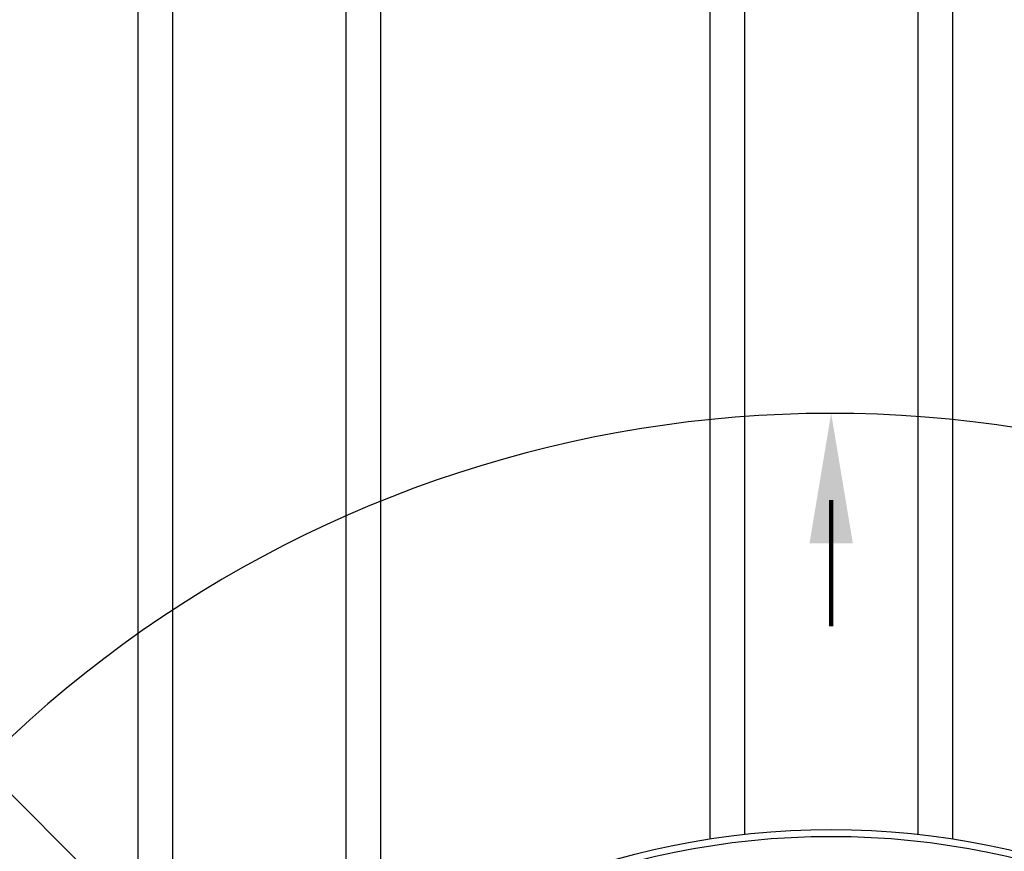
# Model space of a CAD drawing. Extents: x -169 to 7270, y -140 to 2984.
# Tile 702 of 718: x 6817 to 6845, y 1501 to 1525. Entities that reach past the tile are written whole.
import ezdxf

# ---------------------------------------------------------------- set-up
doc = ezdxf.new("R2010")
doc.units = 0
doc.header["$MEASUREMENT"] = 0
for name, color, linetype in [('PIPIMG-PRODUCT-PREMIUM', 5, 'CONTINUOUS'), ('TANK-MANHOLE-COVER-40', 2, 'CONTINUOUS'), ('TANK-SLOPE', 3, 'CONTINUOUS'), ('TANK-UST-RIB', 7, 'CONTINUOUS')]:
    doc.layers.add(name, color=color, linetype=linetype)

msp = doc.modelspace()

# ---------------------------------------------------------------- linework, layer by layer
at = {"layer": 'PIPIMG-PRODUCT-PREMIUM'}
msp.add_line((6824.18607, 1495.02736), (6753.19504, 1566.01839), dxfattribs=at)
at = {"layer": 'TANK-MANHOLE-COVER-40', "color": 4, "linetype": 'Continuous'}
msp.add_circle((6840.19428, 1479.01916), 22.63902, dxfattribs=at)
at = {"layer": 'TANK-MANHOLE-COVER-40', "color": 1, "linetype": 'Continuous'}
msp.add_circle((6840.19428, 1479.01916), 22.44094, dxfattribs=at)
at = {"layer": 'TANK-SLOPE'}
msp.add_lwpolyline([(6895.74258, 1461.99195, 0.70597857), (6895.74311, 1496.04464), (6851.79026, 1511.65955, 1.41647358), (6851.78925, 1446.37841)], format="xyb", close=True, dxfattribs=at)
at = {"layer": 'TANK-SLOPE', "const_width": 0.125}
msp.add_lwpolyline([(6840.19428, 1511.15818), (6840.19428, 1507.51739)], dxfattribs=at)
at = {"layer": 'TANK-SLOPE'}
msp.add_solid([(6839.56928, 1509.90818), (6840.19428, 1513.65818), (6840.81928, 1509.90818)], dxfattribs=at)
at = {"layer": 'TANK-UST-RIB'}
for p, q in [((6821.19428, 1542.01839), (6821.19428, 1491.32872)), ((6826.19428, 1542.01839), (6826.19428, 1496.81032)), ((6837.69428, 1542.01839), (6837.69428, 1501.51972)), ((6842.69428, 1542.01839), (6842.69428, 1501.51972)), ((6820.19428, 1540.01839), (6820.19428, 1489.62695)), ((6827.19428, 1540.01839), (6827.19428, 1497.55359)), ((6836.69428, 1540.01839), (6836.69428, 1501.38599)), ((6843.69428, 1540.01839), (6843.69428, 1501.38599))]:
    msp.add_line(p, q, dxfattribs=at)

doc.saveas('drawing.dxf')
